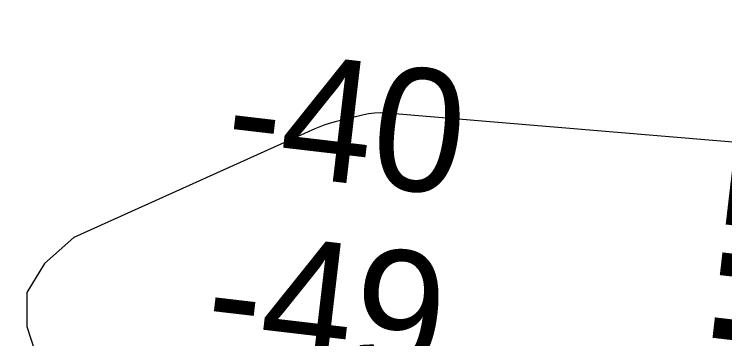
# Model space of a CAD drawing. Extents: x 3329332 to 3367211, y 631066 to 656469.
# Drawn here: x 3336756.6 to 3337144.2, y 648105.7 to 648283 of the extents above; entities that cross this region are included whole.
import ezdxf

# ---------------------------------------------------------------- set-up
doc = ezdxf.new("R2010")
doc.units = 0
for name, color, linetype in [('V-CHAN-NAID', 7, 'Continuous'), ('V-RIVR-EDGE', 7, 'Continuous'), ('V-RIVR-RANG', 7, 'Continuous'), ('V-TOPO-DPTH', 7, 'Continuous'), ('V-TOPO-MINR', 7, 'Continuous')]:
    doc.layers.add(name, color=color, linetype=linetype)

msp = doc.modelspace()

# ---------------------------------------------------------------- linework, layer by layer
at = {"layer": 'V-RIVR-EDGE'}
msp.add_spline([(3343636.8271070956, 646843.3989800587), (3343622.1108212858, 646851.5792317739), (3343608.9428611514, 646858.5922459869), (3343596.5399541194, 646861.3375356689), (3343585.2946953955, 646861.7531449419), (3343568.24393458, 646866.8367453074), (3343554.697763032, 646877.7287245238), (3343538.057816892, 646892.1185805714), (3343529.147033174, 646895.6308411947), (3343519.467360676, 646901.8596239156), (3343506.6900779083, 646910.0350810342), (3343488.8790585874, 646921.325408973), (3343476.1027347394, 646929.8886666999), (3343464.099135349, 646937.2866047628), (3343456.7481843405, 646944.2852351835), (3343449.7850339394, 646951.2829066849), (3343444.7484206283, 646953.23437568), (3343437.386921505, 646955.9671994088), (3343424.9830555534, 646958.3246884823), (3343409.480620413, 646962.2410513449), (3343396.697584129, 646968.089704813), (3343383.5277061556, 646974.3271178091), (3343375.7774475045, 646976.6730998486), (3343358.7228510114, 646980.205497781), (3343342.4448146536, 646984.1237784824), (3343324.996664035, 646985.3303316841), (3343315.3045255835, 646986.5177064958), (3343304.843498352, 646990.4216034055), (3343288.9638107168, 646998.60473188), (3343275.4109267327, 647006.7821068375), (3343264.954694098, 647012.6250067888), (3343248.681452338, 647018.4822905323), (3343233.954618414, 647022.3967355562), (3343209.925364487, 647028.2731976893), (3343162.260410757, 647042.3519666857), (3343147.918500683, 647045.1020509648), (3343128.926818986, 647049.4148447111), (3343116.5229530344, 647051.7723337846), (3343106.4526031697, 647056.8386736), (3343102.5793916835, 647058.7872658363), (3343086.688197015, 647062.3167870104), (3343081.258988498, 647062.3302118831), (3343073.506812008, 647063.9005927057), (3343064.593151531, 647066.249451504), (3343053.7481593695, 647071.7055097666), (3343047.940739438, 647075.5978996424), (3343041.7426421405, 647078.3278466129), (3343029.344529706, 647083.0121393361), (3343020.0488221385, 647087.6887607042), (3343006.4940203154, 647095.090534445), (3342971.6236099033, 647107.974257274), (3342951.4790744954, 647116.5557344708), (3342937.1515482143, 647125.1228278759), (3342928.2455590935, 647130.5740915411), (3342903.0586568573, 647138.7802340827), (3342877.487789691, 647148.5385379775), (3342858.8954156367, 647157.5039801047), (3342849.609297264, 647166.0586075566), (3342844.19159578, 647170.7256397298), (3342831.7934833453, 647175.4099324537), (3342823.655424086, 647177.7568734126), (3342803.887182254, 647181.6837843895), (3342796.52568313, 647184.4166081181), (3342787.2309344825, 647189.4810300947), (3342775.609382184, 647194.5512055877), (3342758.944504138, 647198.858245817), (3342732.97337041, 647203.5761007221), (3342721.3451056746, 647205.9316719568), (3342697.703652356, 647211.8071751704), (3342663.989931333, 647221.973416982), (3342635.705418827, 647232.1262339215), (3342620.593661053, 647237.2050396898), (3342601.9840264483, 647239.1900708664), (3342563.6166981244, 647249.3678197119), (3342526.798654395, 647258.7661316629), (3342490.762924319, 647270.8771300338), (3342457.056874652, 647284.1457767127), (3342444.661638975, 647289.9934712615), (3342438.029712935, 647274.1099479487), (3342415.16769651, 647281.5347357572), (3342391.925550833, 647292.0628873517), (3342329.1699355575, 647319.7520755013), (3342295.0780031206, 647333.7972823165), (3342283.068650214, 647338.8684167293), (3342254.791809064, 647352.1236385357), (3342236.19751717, 647360.3134794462), (3342218.3759497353, 647367.3380006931), (3342205.204153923, 647372.7998124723), (3342191.64743426, 647379.4259849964), (3342179.2579521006, 647387.6004831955), (3342172.2852125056, 647390.720148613), (3342149.820585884, 647402.0219835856), (3342116.8997266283, 647419.1667185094), (3342096.3664316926, 647427.3613540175), (3342074.6726116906, 647436.7222681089), (3342056.4594079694, 647442.1965458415), (3342048.7110671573, 647445.3181290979), (3342046.3909759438, 647448.0384868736), (3342044.4577264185, 647450.3700851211), (3342038.2586702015, 647452.712231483), (3342007.6463951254, 647462.4830013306), (3341964.2482070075, 647476.9390228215), (3341952.242689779, 647483.5613596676), (3341946.042674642, 647485.5157054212), (3341937.125178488, 647486.313361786), (3341928.594524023, 647486.7222586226), (3341922.397385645, 647489.8400062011), (3341906.513862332, 647496.4719322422), (3341894.505468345, 647501.9308672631), (3341878.2379801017, 647510.1149546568), (3341870.0932084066, 647509.7472913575), (3341856.9137412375, 647512.1066982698), (3341848.000080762, 647514.4555570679), (3341827.073231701, 647520.324347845), (3341821.2638939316, 647523.4411365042), (3341814.6789549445, 647526.5598430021), (3341810.025347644, 647526.571350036), (3341806.5332243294, 647525.8043790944), (3341795.289883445, 647526.9955895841), (3341774.7450814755, 647530.5366177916), (3341748.7854547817, 647539.9080799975), (3341739.1000287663, 647543.8100590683), (3341723.2049984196, 647545.7883778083), (3341703.4377155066, 647550.1030893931), (3341688.708963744, 647553.2419331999), (3341675.143613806, 647556.3779002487), (3341665.0684693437, 647559.505237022), (3341655.7785152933, 647566.5086620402), (3341650.35985489, 647570.787893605), (3341641.0583938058, 647573.1377113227), (3341619.3521078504, 647577.4572175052), (3341603.0731125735, 647580.9876975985), (3341588.7244900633, 647581.0231776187), (3341577.8641551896, 647580.2744261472), (3341570.499779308, 647581.843848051), (3341563.913881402, 647584.5747539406), (3341550.35620282, 647590.8131258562), (3341537.182489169, 647595.4993364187), (3341511.9936690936, 647602.9298777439), (3341494.1644303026, 647606.8519941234), (3341474.01126462, 647611.9432658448), (3341452.3126500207, 647619.3651768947), (3341435.647771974, 647623.672217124), (3341426.7293169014, 647624.0820728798), (3341409.6747204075, 647627.6144708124), (3341399.593822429, 647628.4150039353), (3341382.156219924, 647633.887363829), (3341364.3346524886, 647640.9118850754), (3341355.4209920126, 647643.2607438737), (3341344.179568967, 647645.2275555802), (3341336.034797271, 647644.8598922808), (3341320.5266086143, 647646.449451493), (3341290.677468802, 647651.176895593), (3341274.0145085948, 647656.2595370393), (3341268.5862589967, 647656.6607625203), (3341256.951281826, 647656.301729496), (3341232.5255970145, 647658.6889450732), (3341211.979836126, 647661.842172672), (3341186.0144559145, 647668.8868312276), (3341159.6564804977, 647673.9934456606), (3341146.4731776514, 647674.8016501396), (3341117.007043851, 647677.589132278), (3341103.433063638, 647677.2348938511), (3341097.616054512, 647677.2492776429), (3341091.8028810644, 647678.8148638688), (3341087.9296695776, 647680.7634561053), (3341085.2198599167, 647682.7091715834), (3341079.7954459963, 647684.661599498), (3341055.366884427, 647685.8854132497), (3341036.3684902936, 647687.4836027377), (3341024.7306363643, 647685.9611678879), (3341011.1547383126, 647684.8313282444), (3340999.5255146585, 647686.7990988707), (3340985.1855224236, 647690.3247843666), (3340953.8005228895, 647701.2608738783), (3340935.5930726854, 647709.0619552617), (3340923.584678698, 647714.5208902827), (3340917.0016575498, 647718.4151979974), (3340910.7968478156, 647718.4305407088), (3340908.0793667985, 647717.2738513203), (3340903.8135601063, 647717.2843994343), (3340894.5092222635, 647718.4708153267), (3340882.4893212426, 647719.2761430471), (3340860.789747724, 647726.3102534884), (3340855.75697009, 647729.812924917), (3340851.89047104, 647734.4761214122), (3340848.4060190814, 647736.811555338), (3340842.5909277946, 647737.6015403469), (3340826.314809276, 647742.2954222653), (3340811.5946877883, 647748.9244715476), (3340794.9432346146, 647758.6607202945), (3340781.396104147, 647769.1648989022), (3340774.827466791, 647778.8762157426), (3340770.949460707, 647778.8858049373), (3340766.3035247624, 647781.9997168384), (3340765.154506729, 647787.8196027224), (3340765.1631370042, 647791.3098081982), (3340761.6815618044, 647794.8086439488), (3340748.8985255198, 647800.6572974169), (3340736.8843780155, 647803.7894287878), (3340725.2589900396, 647807.3084018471), (3340719.4477344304, 647809.6495892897), (3340716.353959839, 647813.1474661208), (3340707.8348124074, 647818.2099702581), (3340686.534546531, 647829.8967290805), (3340660.9655972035, 647840.4306341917), (3340654.377781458, 647842.3859388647), (3340636.5533372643, 647848.2470582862), (3340626.477233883, 647850.986594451), (3340619.1090223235, 647851.0048139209), (3340608.2458106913, 647849.0926606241), (3340603.203443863, 647848.7173259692), (3340600.494593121, 647851.0508420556), (3340597.786701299, 647853.7721587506), (3340589.6467242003, 647855.343498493), (3340581.5086649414, 647857.6904394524), (3340569.1143881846, 647863.9259346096), (3340561.3708419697, 647868.9865209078), (3340557.892143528, 647873.6487584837), (3340534.6413675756, 647880.686704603), (3340500.541763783, 647891.6295065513), (3340470.702213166, 647900.2349567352), (3340445.522023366, 647911.1557035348), (3340419.5623966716, 647920.5271657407), (3340404.067632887, 647927.5459334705), (3340372.685510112, 647939.6454248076), (3340342.4696659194, 647952.9054412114), (3340306.057642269, 647969.6710058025), (3340282.828921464, 647985.6283659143), (3340275.0940055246, 647994.1791576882), (3340268.900702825, 647998.8481077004), (3340258.823640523, 648001.199843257), (3340240.223595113, 648007.0628805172), (3340208.8366777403, 648017.2233688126), (3340162.736351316, 648036.7275106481), (3340150.3468691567, 648044.9020088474), (3340132.923650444, 648056.1913778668), (3340120.1463676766, 648064.3668349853), (3340103.8769615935, 648071.7753211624), (3340062.4148997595, 648085.063146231), (3340020.562160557, 648097.1885283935), (3340008.159253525, 648099.9338180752), (3339970.575197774, 648113.2120539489), (3339931.446652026, 648129.2087297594), (3339889.974042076, 648138.2307481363), (3339851.5961656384, 648144.1426902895), (3339826.794187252, 648151.1844720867), (3339779.131151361, 648166.0388423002), (3339750.4607560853, 648176.9682193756), (3339726.4410913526, 648186.7226875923), (3339710.1716852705, 648194.1311737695), (3339698.5520508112, 648199.9769504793), (3339684.9905365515, 648204.6641199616), (3339657.470118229, 648210.1614117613), (3339640.4049736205, 648209.4280030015), (3339598.1414197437, 648212.2471294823), (3339566.358071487, 648218.9183712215), (3339519.0713291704, 648229.118175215), (3339492.7200661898, 648236.9393939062), (3339468.307806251, 648244.7558180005), (3339451.6400514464, 648247.899456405), (3339423.72320224, 648249.9075016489), (3339391.1489100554, 648250.3758514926), (3339356.2621980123, 648256.6669639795), (3339323.3125711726, 648262.1776806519), (3339267.0929899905, 648266.970331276), (3339191.493926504, 648276.0767345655), (3339142.6492693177, 648283.5657699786), (3339080.627062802, 648294.1898135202), (3339050.0051985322, 648300.0825772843), (3339012.788806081, 648305.2160414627), (3338936.4160592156, 648315.0999638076), (3338861.5935558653, 648324.5922498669), (3338841.0430003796, 648325.8064744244), (3338779.400923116, 648333.3271541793), (3338716.984203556, 648341.237552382), (3338619.6702238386, 648351.1732563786), (3338573.9260536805, 648357.879019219), (3338540.2008256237, 648363.3916537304), (3338502.213626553, 648370.4660387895), (3338454.128268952, 648371.3605460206), (3338406.04578811, 648373.4184550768), (3338372.6958947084, 648373.8887227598), (3338327.7215722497, 648378.2657641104), (3338302.9100046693, 648381.4295398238), (3338283.518056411, 648380.7018845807), (3338273.82495904, 648381.5014587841), (3338260.6522043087, 648386.5754699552), (3338248.6428514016, 648391.646604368), (3338238.5715426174, 648396.3251435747), (3338223.4501956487, 648397.5259432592), (3338149.397539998, 648404.6895078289), (3338106.754815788, 648410.9997987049), (3338090.4815740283, 648416.8570824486), (3338075.7662471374, 648425.4251347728), (3338068.017906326, 648428.5467180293), (3338061.041331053, 648430.1151810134), (3338050.188667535, 648432.4688344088), (3338042.0563617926, 648437.1425790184), (3338023.077146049, 648446.4967806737), (3338014.178828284, 648455.0504492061), (3338009.5482350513, 648464.3691708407), (3338008.012375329, 648470.5778162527), (3338005.6980376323, 648475.6249776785), (3338000.2832129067, 648481.4554116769), (3337993.311432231, 648484.962877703), (3337977.799407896, 648485.0012344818), (3337963.842421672, 648486.5869580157), (3337952.2227872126, 648492.4327347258), (3337934.79860958, 648503.3343031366), (3337924.3558018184, 648514.6064116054), (3337915.4689910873, 648527.8136874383), (3337906.963268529, 648538.3054000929), (3337897.6704377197, 648544.1454232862), (3337885.6534134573, 648546.1141528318), (3337868.6055294, 648552.3611550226), (3337833.747584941, 648570.2862857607), (3337831.4265348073, 648572.6188429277), (3337828.3413904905, 648579.6069252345), (3337825.256246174, 648586.595007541), (3337821.7775477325, 648591.257245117), (3337805.128012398, 648601.7690950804), (3337772.198522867, 648615.4236245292), (3337745.0716586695, 648623.2467610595), (3337725.3043757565, 648627.561472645), (3337697.3971157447, 648633.4475239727), (3337655.9264236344, 648643.2451435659), (3337633.050982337, 648645.2407228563), (3337587.683105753, 648647.2919194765), (3337530.6735395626, 648646.2694788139), (3337482.1965456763, 648645.6137425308), (3337469.4000845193, 648646.0331874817), (3337459.3258989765, 648649.5483248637), (3337449.6337605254, 648650.7356996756), (3337425.977923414, 648650.7941937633), (3337387.1921090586, 648648.5632820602), (3337346.0785321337, 648645.9503232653), (3337294.491462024, 648642.1998534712), (3337235.915350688, 648634.9764387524), (3337203.720228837, 648631.9536242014), (3337180.834239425, 648629.6833967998), (3337120.3162482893, 648621.3013748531), (3337079.5770471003, 648613.2582486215), (3337041.950798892, 648609.4732577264), (3337018.288249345, 648606.8171475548), (3336982.5914149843, 648599.1493559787), (3336951.5549003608, 648594.1846616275), (3336908.505197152, 648592.7398992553), (3336875.1648929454, 648597.088173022), (3336858.1045429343, 648598.2937673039), (3336851.1308444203, 648601.025632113), (3336844.931788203, 648603.367778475), (3336839.116696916, 648604.1577634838), (3336830.97288414, 648604.1779007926), (3336822.0457987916, 648601.0975510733), (3336811.5607985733, 648595.3064327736), (3336803.0243905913, 648593.38852596), (3336796.0430207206, 648593.017985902), (3336789.068363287, 648595.3620501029), (3336779.3743069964, 648595.773823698), (3336757.2572063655, 648590.787074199), (3336729.690759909, 648577.6699367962), (3336702.1377383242, 648569.9820079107), (3336685.851071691, 648570.4100831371), (3336673.8330885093, 648571.991012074), (3336663.7483548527, 648571.2403427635), (3336652.882266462, 648568.1647876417), (3336636.9603863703, 648559.2846893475), (3336627.2586587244, 648556.5940580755), (3336614.4593208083, 648555.8501012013), (3336584.9759264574, 648551.6571723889), (3336546.1862764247, 648547.8750582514), (3336510.1064360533, 648542.1472286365), (3336477.9017250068, 648535.2464080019), (3336448.4029879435, 648524.8486694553), (3336423.931274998, 648508.6214558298), (3336410.7115332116, 648494.6932371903), (3336400.5932373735, 648480.3695465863), (3336397.4630238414, 648469.1310002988), (3336394.711021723, 648454.0134890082), (3336388.0781367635, 648437.7421650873), (3336381.4500464, 648423.409844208), (3336375.9901524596, 648411.0136496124), (3336372.482686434, 648404.0418689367), (3336364.323530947, 648397.8571965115), (3336361.2134547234, 648394.762463), (3336359.6555398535, 648392.0516944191), (3336357.7011941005, 648385.8516792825), (3336351.0903642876, 648378.4997693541), (3336344.851033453, 648364.5542901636), (3336339.7981185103, 648359.9131488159), (3336331.2597926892, 648357.2196407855), (3336326.2116723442, 648354.5175024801), (3336319.2197543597, 648349.8811557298), (3336309.8904846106, 648340.9847558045), (3336302.5136427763, 648337.5127697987), (3336295.1348831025, 648333.2651825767), (3336286.9699740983, 648324.753706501), (3336280.3696924, 648321.6676032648), (3336267.1739236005, 648317.4343998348), (3336257.8667089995, 648317.457413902), (3336251.6618992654, 648317.4727566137), (3336242.352766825, 648316.7201694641), (3336231.4924319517, 648315.9714179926), (3336219.8584136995, 648316.0001855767), (3336194.6504152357, 648315.6747147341), (3336165.5749588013, 648319.6246397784), (3336148.122013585, 648318.8921899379), (3336131.0530332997, 648316.6075787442), (3336112.040255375, 648312.3887591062), (3336101.9488092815, 648308.9234855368), (3336086.414729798, 648300.0424283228), (3336075.546723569, 648296.1912719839), (3336060.4167463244, 648293.9018661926), (3336047.620285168, 648294.3213111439), (3336032.5056506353, 648298.2367150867), (3336021.6558638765, 648301.7537703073), (3336016.2304910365, 648303.3183976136), (3336006.536434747, 648303.7301712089), (3335978.6195855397, 648305.7382164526), (3335940.2158182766, 648301.1795421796), (3335891.725399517, 648295.0945973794), (3335848.668024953, 648290.5474301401), (3335790.1091741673, 648290.304426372), (3335753.2671574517, 648290.0077231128), (3335726.4993262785, 648286.1958824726), (3335694.691046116, 648282.7843083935), (3335674.8959545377, 648275.8528023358), (3335659.375299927, 648272.4009536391), (3335636.485474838, 648268.5795238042), (3335620.5808552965, 648266.6798364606), (3335591.8816924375, 648265.9751952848), (3335557.760033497, 648267.9985832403), (3335544.1870122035, 648268.0321454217), (3335523.2429025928, 648266.920525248), (3335504.6208020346, 648263.8641485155), (3335489.879584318, 648261.9615844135), (3335466.2323774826, 648265.5102839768), (3335442.1868219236, 648264.7941357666), (3335411.550573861, 648264.8698904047), (3335377.8042495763, 648261.8509115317), (3335309.145322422, 648254.6524287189), (3335266.481501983, 648252.4311062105), (3335243.9861899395, 648251.3233217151), (3335220.7162355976, 648250.6052556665), (3335202.4953605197, 648252.9771285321), (3335190.085741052, 648253.0078139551), (3335171.0777577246, 648250.7279973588), (3335140.040284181, 648245.3755023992), (3335097.7364556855, 648231.9070033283), (3335079.888997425, 648228.4609081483), (3335074.8475895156, 648228.4733741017), (3335068.641820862, 648228.100916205), (3335061.6614099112, 648228.1181767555), (3335052.348441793, 648225.8143871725), (3335042.2617902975, 648224.2881166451), (3335032.1655496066, 648218.883840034), (3335022.075062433, 648215.8063670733), (3335003.0651612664, 648212.7509492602), (3334965.832467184, 648211.2918030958), (3334950.711120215, 648212.4926027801), (3334915.8148189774, 648214.905709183), (3334852.211683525, 648213.5117695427), (3334793.257360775, 648210.1673198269), (3334744.7774901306, 648208.3481817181), (3334710.648159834, 648207.2691648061), (3334677.2905950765, 648204.6370276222), (3334638.509575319, 648204.3451189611), (3334608.649887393, 648204.8067563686), (3334566.769339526, 648205.6859208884), (3334543.1135024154, 648205.7444149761), (3334524.8839970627, 648204.6260823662), (3334499.6721629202, 648202.7494090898), (3334450.4205267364, 648202.4833912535), (3334410.477064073, 648202.5821599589), (3334380.228616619, 648202.6569556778), (3334353.8668055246, 648206.2123676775), (3334344.5576730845, 648205.4597805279), (3334325.5516075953, 648203.9555651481), (3334283.271752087, 648200.1820812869), (3334254.566835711, 648197.1506364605), (3334219.268350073, 648193.7476926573), (3334183.2000167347, 648192.6734703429), (3334158.3779010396, 648191.5714393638), (3334149.457528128, 648191.205693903), (3334137.0402373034, 648188.1339744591), (3334128.501911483, 648185.440466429), (3334111.044171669, 648182.7690135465), (3334081.563654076, 648179.7394865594), (3334057.1293389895, 648178.636496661), (3334040.8436312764, 648179.4523724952), (3334029.993844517, 648182.969427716), (3334019.911028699, 648182.9943596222), (3333987.3213938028, 648177.2578997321), (3333955.1224362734, 648172.6838827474), (3333933.013006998, 648170.799538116), (3333908.970328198, 648171.2467917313), (3333889.5831745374, 648172.4581395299), (3333868.256058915, 648173.2864813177), (3333818.617581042, 648173.4092230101), (3333772.0776723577, 648171.973090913), (3333733.678699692, 648169.3534196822), (3333687.913433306, 648167.5275691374), (3333647.9594225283, 648163.3605311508), (3333617.3135852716, 648159.5582797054), (3333590.539041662, 648153.0318348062), (3333562.604931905, 648148.059469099), (3333531.5645816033, 648141.5435723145), (3333511.0063547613, 648139.6553920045), (3333488.8978844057, 648138.1588479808), (3333475.711704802, 648137.8036506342), (3333461.743211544, 648134.7357668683), (3333439.4028820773, 648130.067855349)], degree=3, dxfattribs=at)
at = {"layer": 'V-TOPO-DPTH'}
msp.add_lwpolyline([(3337352.3983621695, 648195.9532097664), (3336959.889291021, 648228.9428118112), (3336956.5299853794, 648229.0617977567), (3336953.1872043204, 648228.9662238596), (3336949.869210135, 648228.5488101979), (3336946.5677405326, 648227.9168366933), (3336935.3209156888, 648225.1933828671), (3336931.575822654, 648224.2219344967), (3336929.7166666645, 648223.687830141), (3336926.0293426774, 648222.5200144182), (3336922.418102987, 648221.147128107), (3336920.6417265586, 648220.3837630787), (3336789.0826645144, 648160.9792139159), (3336773.0427064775, 648146.9108193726), (3336763.448640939, 648131.0578092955), (3336763.5234141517, 648112.5278759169), (3336770.0440798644, 648092.213327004)], dxfattribs=at)
msp.add_lwpolyline([(3337352.3983621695, 648195.9532097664), (3336959.889291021, 648228.9428118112), (3336956.5299853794, 648229.0617977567), (3336953.1872043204, 648228.9662238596), (3336949.869210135, 648228.5488101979), (3336946.5677405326, 648227.9168366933), (3336935.3209156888, 648225.1933828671), (3336931.575822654, 648224.2219344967), (3336929.7166666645, 648223.687830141), (3336926.0293426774, 648222.5200144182), (3336922.418102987, 648221.147128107), (3336920.6417265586, 648220.3837630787), (3336789.0826645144, 648160.9792139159), (3336773.0427064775, 648146.9108193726), (3336763.448640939, 648131.0578092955), (3336763.5234141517, 648112.5278759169), (3336770.0440798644, 648092.213327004)], dxfattribs=at)
at = {"layer": 'V-TOPO-MINR'}
msp.add_lwpolyline([(3337352.3983621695, 648195.9532097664), (3336959.889291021, 648228.9428118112), (3336956.5299853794, 648229.0617977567), (3336953.1872043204, 648228.9662238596), (3336949.869210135, 648228.5488101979), (3336946.5677405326, 648227.9168366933), (3336935.3209156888, 648225.1933828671), (3336931.575822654, 648224.2219344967), (3336929.7166666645, 648223.687830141), (3336926.0293426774, 648222.5200144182), (3336922.418102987, 648221.147128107), (3336920.6417265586, 648220.3837630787), (3336789.0826645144, 648160.9792139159), (3336773.0427064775, 648146.9108193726), (3336763.448640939, 648131.0578092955), (3336763.5234141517, 648112.5278759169), (3336770.0440798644, 648092.213327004)], dxfattribs=at)

# ---------------------------------------------------------------- texts
at = {"layer": 'V-CHAN-NAID'}
msp.add_text('LBC PETROUNITED ', height=100.00000199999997, rotation=83.36748538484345, dxfattribs=at).set_placement((3337129.530297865, 647171.9936205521))
at = {"layer": 'V-RIVR-RANG'}
for s, p in [('-40', (3336869.836645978, 648198.741669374)), ('-49', (3336858.9825713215, 648099.3296787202))]:
    msp.add_text(s, height=67.00000000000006, rotation=353.30605555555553, dxfattribs=at).set_placement(p)

doc.saveas('drawing.dxf')
